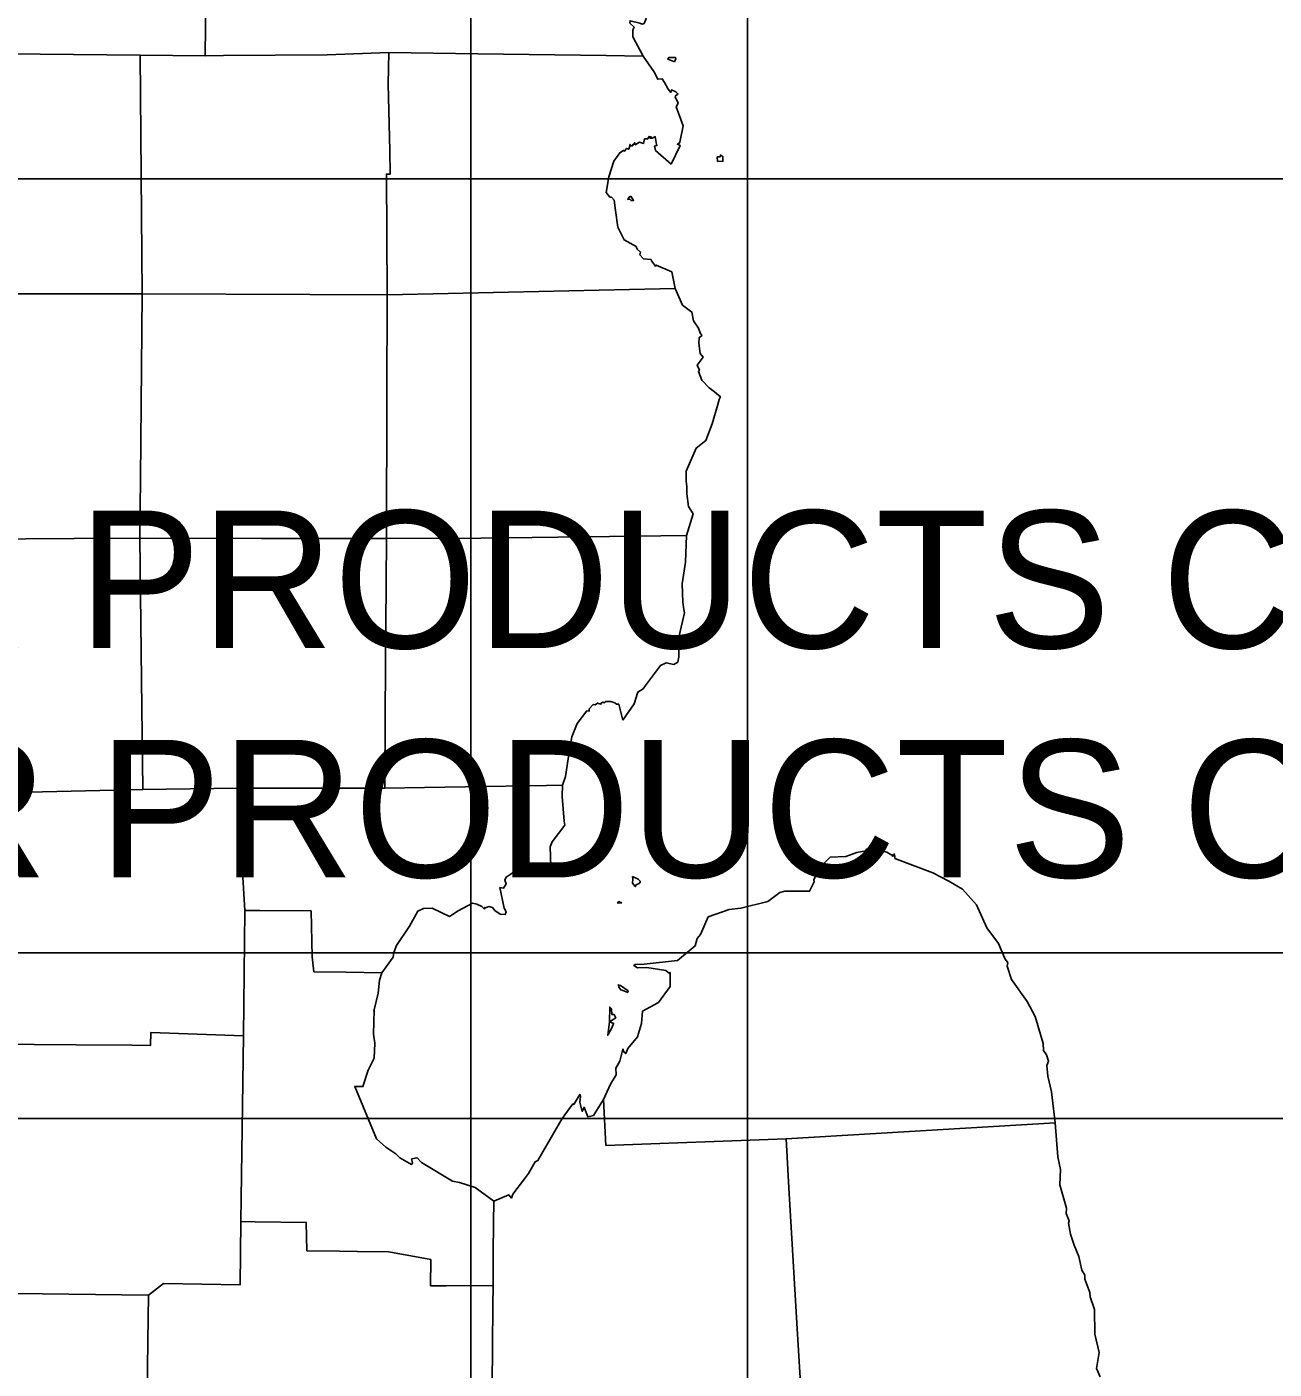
# Model space of a CAD drawing. Extents: x 19590 to 20151, y 19944 to 20103.
# Drawn here: x 20130.861 to 20135.372, y 20079.307 to 20084.163 of the extents above; entities that cross this region are included whole.
import ezdxf

# ---------------------------------------------------------------- set-up
doc = ezdxf.new("R2010")
doc.units = 0
for name, color, linetype in [('DETAIL_TEXT_DIMEN_PR', 7, 'Continuous'), ('Sheet_Border_Prof_Triple_Grid+Sta+EL_40x', 7, 'Continuous'), ('Sheet_Border_Prof_Triple_Grid+Sta+EL_50x', 7, 'Continuous'), ('Sheet_Border_TitleSheet', 7, 'Continuous'), ('Sheet_Border_XS_Grid', 7, 'Continuous')]:
    doc.layers.add(name, color=color, linetype=linetype)

msp = doc.modelspace()

# ---------------------------------------------------------------- linework, layer by layer
at = {"layer": 'Sheet_Border_Prof_Triple_Grid+Sta+EL_40x'}
for p, q in [((20132.4672, 20093.6133), (20132.4672, 20016.2133)), ((20137.4672, 20083.6133), (20017.4672, 20083.6133))]:
    msp.add_line(p, q, dxfattribs=at)
at = {"layer": 'Sheet_Border_Prof_Triple_Grid+Sta+EL_50x'}
for p, q in [((20133.4672, 20092.2133), (20133.4672, 20017.8133)), ((20137.4672, 20080.2133), (20017.4672, 20080.2133))]:
    msp.add_line(p, q, dxfattribs=at)
at = {"layer": 'Sheet_Border_TitleSheet'}
for points in [[(20132.9743, 20084.3563), (20133.0343, 20084.2922), (20133.0357, 20084.277), (20133.0573, 20084.2677), (20133.059, 20084.2702), (20133.0781, 20084.2535), (20133.0777, 20084.249), (20133.0828, 20084.2527), (20133.0918, 20084.2404), (20133.0989, 20084.2372), (20133.1126, 20084.22), (20133.1077, 20084.2073), (20133.0973, 20084.203), (20133.1007, 20084.1928), (20133.0933, 20084.175), (20133.0861, 20084.1725), (20133.0781, 20084.1765), (20133.043, 20084.1852), (20133.0423, 20084.1761), (20133.0581, 20084.1614), (20133.0526, 20084.1524), (20133.0529, 20084.1264), (20133.0898, 20084.057)], [(20131.5059, 20084.0582), (20131.5087, 20084.2697)], [(20130.7885, 20084.0655), (20131.2707, 20084.0606)], [(20131.2707, 20084.0606), (20131.2759, 20083.4835)], [(20131.2707, 20084.0606), (20131.5059, 20084.0582)], [(20131.5059, 20084.0582), (20131.5719, 20084.0591)], [(20131.5719, 20084.0591), (20131.9469, 20084.0612), (20132.1701, 20084.0704)], [(20132.1701, 20084.0704), (20132.1681, 20083.9569), (20132.1733, 20083.714)], [(20132.1701, 20084.0704), (20132.4923, 20084.0658)], [(20132.4923, 20084.0658), (20132.9567, 20084.059)], [(20132.9567, 20084.059), (20133.0898, 20084.057)], [(20133.0898, 20084.057), (20133.1287, 20084.0015), (20133.1429, 20083.9731), (20133.159, 20083.9745), (20133.1669, 20083.9612), (20133.18, 20083.9371), (20133.1905, 20083.9257), (20133.1924, 20083.9345), (20133.2077, 20083.9284), (20133.2159, 20083.9209), (20133.2129, 20083.9165), (20133.2085, 20083.9149), (20133.2063, 20083.9096), (20133.2164, 20083.8863), (20133.2099, 20083.8736), (20133.2348, 20083.8053)], [(20133.2031, 20084.0362), (20133.1791, 20084.0466), (20133.1829, 20084.052), (20133.2075, 20084.0518), (20133.2079, 20084.0474), (20133.2031, 20084.0362)], [(20133.1919, 20083.6663), (20133.2239, 20083.7341), (20133.2139, 20083.7384), (20133.2207, 20083.7416), (20133.2225, 20083.746), (20133.2348, 20083.8053)], [(20132.9664, 20083.6208), (20132.9835, 20083.6769), (20133.0055, 20083.7077), (20133.0185, 20083.7158), (20133.0222, 20083.713), (20133.0293, 20083.7234), (20133.0381, 20083.7204), (20133.0427, 20083.7379), (20133.0455, 20083.732), (20133.0514, 20083.7319), (20133.0527, 20083.7384), (20133.0544, 20083.7356), (20133.0598, 20083.7436), (20133.0615, 20083.7364), (20133.0774, 20083.7457), (20133.0909, 20083.7415), (20133.0949, 20083.7578), (20133.1065, 20083.758), (20133.1113, 20083.7664), (20133.1193, 20083.7645), (20133.1144, 20083.7608), (20133.1226, 20083.7598), (20133.1293, 20083.7642), (20133.1339, 20083.7658), (20133.138, 20083.737), (20133.1401, 20083.7334), (20133.1309, 20083.7309), (20133.1346, 20083.7159), (20133.1919, 20083.6663)], [(20132.1647, 20083.1929), (20132.1615, 20083.6304), (20132.1747, 20083.6305), (20132.1733, 20083.714)], [(20133.3575, 20083.693), (20133.3685, 20083.6923), (20133.3703, 20083.6995), (20133.3785, 20083.6929), (20133.3786, 20083.677), (20133.3591, 20083.6759), (20133.3575, 20083.693)], [(20132.9664, 20083.6208), (20132.9565, 20083.564), (20132.9701, 20083.5466), (20132.9751, 20083.5467), (20132.9851, 20083.5357), (20132.9895, 20083.4981), (20132.9985, 20083.4378), (20133.0212, 20083.3923), (20133.0644, 20083.3682), (20133.0682, 20083.3583), (20133.0808, 20083.3481), (20133.0786, 20083.3382), (20133.0913, 20083.3237), (20133.1185, 20083.3208), (20133.1197, 20083.3165), (20133.1347, 20083.2968), (20133.1373, 20083.3012), (20133.1939, 20083.2762)], [(20133.0453, 20083.5509), (20133.0555, 20083.5352), (20133.0463, 20083.5343), (20133.0421, 20083.5391), (20133.0341, 20083.5385), (20133.0395, 20083.547), (20133.0453, 20083.5509)], [(20131.2759, 20083.4835), (20131.2784, 20083.197)], [(20133.1939, 20083.2762), (20133.2057, 20083.2167)], [(20132.3301, 20083.1966), (20132.9857, 20083.2117)], [(20132.9857, 20083.2117), (20133.2057, 20083.2167)], [(20133.2057, 20083.2167), (20133.2321, 20083.1565), (20133.2665, 20083.1312), (20133.2725, 20083.0992), (20133.2903, 20083.0731), (20133.2961, 20083.056), (20133.3023, 20083.0468), (20133.2925, 20083.038), (20133.2917, 20083.0184), (20133.2959, 20082.9809), (20133.3069, 20082.9676), (20133.2849, 20082.939), (20133.2933, 20082.921), (20133.2901, 20082.9158), (20133.3028, 20082.8846), (20133.3293, 20082.8565), (20133.3483, 20082.8429), (20133.3693, 20082.8248), (20133.3649, 20082.8152), (20133.36, 20082.797), (20133.3396, 20082.7263)], [(20130.6505, 20083.1969), (20131.2784, 20083.197)], [(20131.2716, 20082.5305), (20131.2784, 20083.197)], [(20131.2784, 20083.197), (20131.8838, 20083.1942)], [(20131.8838, 20083.1942), (20132.1647, 20083.1929)], [(20132.1632, 20082.8244), (20132.1647, 20083.1929)], [(20132.1647, 20083.1929), (20132.3301, 20083.1966)], [(20132.1611, 20082.3114), (20132.1632, 20082.8244)], [(20133.2467, 20082.3227), (20133.2715, 20082.4014), (20133.2535, 20082.4282), (20133.2479, 20082.4734), (20133.2486, 20082.5005), (20133.2461, 20082.519), (20133.2453, 20082.5553), (20133.2819, 20082.639), (20133.3171, 20082.6661), (20133.3396, 20082.7263)], [(20131.2694, 20082.3131), (20131.2716, 20082.5305)], [(20130.6799, 20082.3092), (20131.0319, 20082.3115)], [(20131.0319, 20082.3115), (20131.2694, 20082.3131)], [(20131.2694, 20082.3131), (20131.7091, 20082.3122)], [(20131.2694, 20082.3131), (20131.2694, 20082.3131)], [(20131.2694, 20082.3131), (20131.2755, 20081.8003)], [(20131.7091, 20082.3122), (20132.1611, 20082.3114)], [(20132.1571, 20081.6818), (20132.1611, 20082.3114)], [(20132.1611, 20082.3114), (20132.5029, 20082.3128)], [(20132.5029, 20082.3128), (20133.2467, 20082.3227)], [(20133.0167, 20081.6545), (20133.0575, 20081.7141), (20133.0711, 20081.7565), (20133.0897, 20081.7682), (20133.0983, 20081.7805), (20133.1525, 20081.8529), (20133.1731, 20081.8623), (20133.2013, 20081.856), (20133.2159, 20081.865), (20133.2188, 20081.8837), (20133.2176, 20081.9405), (20133.2202, 20081.9597), (20133.2395, 20082.0429), (20133.2367, 20082.0552), (20133.2337, 20082.0818), (20133.2315, 20082.1479), (20133.2429, 20082.2257), (20133.2467, 20082.3227)], [(20131.2755, 20081.8003), (20131.2806, 20081.4034)], [(20132.8089, 20081.4512), (20132.8225, 20081.5394), (20132.8318, 20081.5941), (20132.8511, 20081.6431), (20132.8861, 20081.6879), (20132.8953, 20081.6878), (20132.8943, 20081.6952), (20132.9093, 20081.7111), (20132.9161, 20081.7102), (20132.9249, 20081.7163), (20132.9375, 20081.7122), (20132.9375, 20081.7159), (20132.9455, 20081.7195), (20132.9487, 20081.7174), (20132.9549, 20081.7227), (20132.9726, 20081.7221), (20132.9874, 20081.7172), (20132.9931, 20081.7123), (20133.0023, 20081.7122), (20133.0167, 20081.6545)], [(20132.1553, 20081.4092), (20132.1571, 20081.6818)], [(20130.8143, 20081.3933), (20131.2806, 20081.4034)], [(20131.2806, 20081.4034), (20131.6233, 20081.4087)], [(20131.6233, 20081.4087), (20132.1553, 20081.4092)], [(20131.6493, 20080.966), (20131.6233, 20081.4087)], [(20132.1553, 20081.4092), (20132.2995, 20081.4113)], [(20132.2995, 20081.4113), (20132.741, 20081.4184)], [(20132.741, 20081.4184), (20132.7984, 20081.4194)], [(20132.7969, 20081.3781), (20132.7984, 20081.4194)], [(20132.7984, 20081.4194), (20132.8089, 20081.4512)], [(20132.7563, 20081.1257), (20132.7539, 20081.1959), (20132.7606, 20081.2147), (20132.8069, 20081.2743), (20132.8041, 20081.2896), (20132.7969, 20081.3781)], [(20133.8233, 20081.1615), (20133.7667, 20081.1586), (20133.7365, 20081.1294), (20133.7071, 20081.0784), (20133.7091, 20081.0699), (20133.6921, 20081.0359), (20133.6023, 20081.0359), (20133.5845, 20081.0312), (20133.541, 20080.9981), (20133.4437, 20080.9745), (20133.4013, 20080.9698), (20133.3254, 20080.9432)], [(20133.9629, 20081.1794), (20133.9082, 20081.1888), (20133.8965, 20081.1876), (20133.8951, 20081.1816), (20133.8627, 20081.1754), (20133.8233, 20081.1615)], [(20133.9998, 20081.1543), (20134.0007, 20081.164), (20133.9919, 20081.1623), (20133.9993, 20081.1704), (20133.9899, 20081.1665), (20133.9717, 20081.1774), (20133.9629, 20081.1794)], [(20132.7563, 20081.1257), (20132.6977, 20081.1322), (20132.6425, 20081.122), (20132.6165, 20081.1008), (20132.5951, 20081.0872), (20132.5899, 20081.0761), (20132.5941, 20081.062), (20132.5852, 20081.0472), (20132.5719, 20081.0493), (20132.5871, 20080.9743), (20132.5951, 20080.9615), (20132.5913, 20080.9513), (20132.5727, 20080.9526), (20132.554, 20080.9658), (20132.5447, 20080.9765), (20132.5313, 20080.9803), (20132.5201, 20080.9753), (20132.5171, 20080.9774), (20132.5159, 20080.971), (20132.5071, 20080.9809), (20132.4887, 20080.9894), (20132.4727, 20080.9932), (20132.4205, 20080.9648), (20132.3895, 20080.9441)], [(20134.1961, 20081.0726), (20134.1374, 20081.1024), (20133.9998, 20081.1543)], [(20133.0518, 20081.0893), (20133.0719, 20081.079), (20133.0803, 20081.0705), (20133.0755, 20081.0641), (20133.0649, 20081.0586), (20133.0614, 20081.0527), (20133.0509, 20081.0654), (20133.0533, 20081.08), (20133.0518, 20081.0893)], [(20134.2455, 20081.0428), (20134.1961, 20081.0726)], [(20134.3331, 20080.9034), (20134.2957, 20080.9867), (20134.2455, 20081.0428)], [(20131.8893, 20080.9654), (20131.7035, 20080.9666), (20131.6493, 20080.966)], [(20132.3895, 20080.9441), (20132.3263, 20080.9744), (20132.2952, 20080.9731), (20132.275, 20080.9634), (20132.2452, 20080.9089)], [(20133.0129, 20080.9935), (20132.9975, 20080.9923), (20133.0025, 20080.9983), (20133.0129, 20080.9935)], [(20131.6493, 20080.966), (20131.6448, 20080.5131)], [(20131.8993, 20080.7446), (20131.8933, 20080.7988), (20131.8893, 20080.9654)], [(20133.3254, 20080.9432), (20133.2971, 20080.8789), (20133.2853, 20080.8649), (20133.2785, 20080.8387), (20133.214, 20080.7849), (20133.0937, 20080.7715), (20133.0609, 20080.7709), (20133.0558, 20080.7676), (20133.0693, 20080.7589), (20133.1029, 20080.7604), (20133.1715, 20080.7486), (20133.1855, 20080.7379), (20133.1874, 20080.7423), (20133.1874, 20080.6917), (20133.1461, 20080.6328)], [(20132.2452, 20080.9089), (20132.1973, 20080.839), (20132.1877, 20080.814), (20132.1863, 20080.797), (20132.1451, 20080.7411)], [(20134.3759, 20080.8466), (20134.3331, 20080.9034)], [(20134.4794, 20080.6372), (20134.4227, 20080.716), (20134.4067, 20080.7643), (20134.4086, 20080.7768), (20134.3977, 20080.7924), (20134.3759, 20080.8466)], [(20132.0156, 20080.7429), (20131.8993, 20080.7446)], [(20132.1451, 20080.7411), (20132.0156, 20080.7429)], [(20132.1451, 20080.7411), (20132.1367, 20080.714), (20132.1319, 20080.6672), (20132.1163, 20080.6015)], [(20132.9988, 20080.697), (20133.0085, 20080.6946), (20133.0353, 20080.6752), (20133.0345, 20080.6695), (20133.0165, 20080.6767), (20133.0088, 20080.6793), (20133.0019, 20080.6886), (20133.0035, 20080.6948), (20132.9988, 20080.697)], [(20133.1461, 20080.6328), (20133.0871, 20080.6015), (20133.0841, 20080.5573), (20133.0691, 20080.5085), (20133.0345, 20080.4666), (20133.0271, 20080.4482), (20133.0199, 20080.4542), (20133.0171, 20080.4647), (20133.0055, 20080.4212), (20132.9916, 20080.396), (20132.993, 20080.3713), (20132.9723, 20080.3375), (20132.9469, 20080.2829)], [(20134.5083, 20080.5829), (20134.4794, 20080.6372)], [(20132.5499, 20079.9147), (20132.4819, 20079.9645), (20132.4262, 20079.9822), (20132.4009, 20079.9865), (20132.2887, 20080.055), (20132.2725, 20080.0716), (20132.2526, 20080.0672), (20132.2556, 20080.0533), (20132.2527, 20080.0475), (20132.2098, 20080.0711), (20132.1952, 20080.0858), (20132.1587, 20080.1102), (20132.1255, 20080.1406), (20132.0471, 20080.3296), (20132.0765, 20080.3288), (20132.0957, 20080.3887), (20132.1171, 20080.4316), (20132.1189, 20080.4862), (20132.1145, 20080.519), (20132.1176, 20080.6058)], [(20132.1176, 20080.6058), (20132.1163, 20080.6015)], [(20132.9689, 20080.5634), (20132.9691, 20080.6166), (20132.975, 20080.6105), (20132.9765, 20080.5904), (20132.9849, 20080.5901), (20132.9907, 20080.5784), (20132.9689, 20080.5634)], [(20134.5675, 20080.3105), (20134.5533, 20080.367), (20134.5507, 20080.4054), (20134.5557, 20080.4216), (20134.5493, 20080.4444), (20134.5385, 20080.4591), (20134.5373, 20080.4851), (20134.5083, 20080.5829)], [(20132.9689, 20080.5634), (20132.9831, 20080.5579), (20132.9775, 20080.5442), (20132.9619, 20080.5146), (20132.9689, 20080.5634)], [(20130.8869, 20080.4816), (20130.8285, 20080.4822)], [(20131.0391, 20080.4803), (20130.8869, 20080.4816)], [(20131.6448, 20080.5131), (20131.3087, 20080.5245), (20131.3081, 20080.4781), (20131.2411, 20080.4786)], [(20131.6448, 20080.5131), (20131.6343, 20079.8404)], [(20131.2411, 20080.4786), (20131.0391, 20080.4803)], [(20132.9469, 20080.2829), (20132.9099, 20080.2242), (20132.8905, 20080.2202), (20132.8844, 20080.2355), (20132.8763, 20080.2542), (20132.8699, 20080.2391), (20132.8609, 20080.2732), (20132.8637, 20080.2936), (20132.8609, 20080.3007), (20132.8388, 20080.2637), (20132.8357, 20080.2662), (20132.7969, 20080.2142), (20132.7272, 20080.0926), (20132.7092, 20080.0616), (20132.6999, 20080.057), (20132.6757, 20080.0148), (20132.6614, 20079.9958), (20132.6191, 20079.9396), (20132.6136, 20079.9257), (20132.6041, 20079.9378), (20132.5499, 20079.9147)], [(20134.5803, 20080.1985), (20134.5675, 20080.3105)], [(20132.9547, 20080.1165), (20132.9469, 20080.2829)], [(20134.5803, 20080.1985), (20133.6069, 20080.1406)], [(20134.5975, 20079.9738), (20134.5997, 20080.0294), (20134.5903, 20080.0749), (20134.5803, 20080.1985)], [(20133.6069, 20080.1406), (20132.9547, 20080.1165)], [(20133.6171, 20079.9625), (20133.6069, 20080.1406)], [(20133.6462, 20079.4735), (20133.6171, 20079.9625)], [(20134.7428, 20079.279), (20134.7299, 20079.3091), (20134.7393, 20079.3667), (20134.7234, 20079.4332), (20134.7231, 20079.5224), (20134.7065, 20079.5688), (20134.7053, 20079.5841), (20134.6876, 20079.6327), (20134.6879, 20079.6468), (20134.6767, 20079.6645), (20134.6663, 20079.7143), (20134.6491, 20079.7548), (20134.6361, 20079.7946), (20134.6287, 20079.8348), (20134.6305, 20079.8429), (20134.6199, 20079.8701), (20134.6215, 20079.889), (20134.5975, 20079.9738)], [(20132.5499, 20079.9147), (20132.5491, 20079.8363)], [(20131.6343, 20079.8404), (20131.6319, 20079.6113), (20131.3548, 20079.6164), (20131.3006, 20079.575)], [(20131.6871, 20079.8399), (20131.6343, 20079.8404)], [(20131.8731, 20079.7344), (20131.8714, 20079.8379), (20131.6871, 20079.8399)], [(20132.5491, 20079.8363), (20132.5481, 20079.7261)], [(20131.9915, 20079.7332), (20131.8731, 20079.7344)], [(20132.0565, 20079.7325), (20131.9915, 20079.7332)], [(20132.1697, 20079.7314), (20132.0565, 20079.7325)], [(20132.3215, 20079.7041), (20132.1697, 20079.7314)], [(20132.3781, 20079.6087), (20132.3211, 20079.6085), (20132.3215, 20079.7041)], [(20132.5481, 20079.7261), (20132.5471, 20079.6093)], [(20132.5471, 20079.6093), (20132.3781, 20079.6087)], [(20132.5471, 20079.6093), (20132.5463, 20079.5364)], [(20131.3006, 20079.575), (20130.8206, 20079.58)], [(20131.3006, 20079.575), (20131.2986, 20079.4077)], [(20132.5463, 20079.5364), (20132.5423, 20079.1027)], [(20133.6462, 20079.4735), (20133.658, 20079.2759), (20133.6175, 20079.2217)], [(20131.2986, 20079.4077), (20131.2915, 20078.8284)]]:
    msp.add_lwpolyline(points, dxfattribs=at)
msp.add_circle((20128.2672, 20083.0179), 9.5071, dxfattribs=at)
at = {"layer": 'Sheet_Border_XS_Grid'}
for p, q in [((20133.4672, 20016.8133), (20133.4672, 20092.8133)), ((20013.4672, 20080.8133), (20141.4672, 20080.8133))]:
    msp.add_line(p, q, dxfattribs=at)

# ---------------------------------------------------------------- texts
at = {"layer": 'DETAIL_TEXT_DIMEN_PR'}
for s, p in [('ONFLEX 40 SS ....................................... STRUCTURAL RUBBER PRODUCTS CO.', (20111.1901, 20081.9152)), ('ONFLEX 40 SSA ..................................... STRUCTURAL RUBBER PRODUCTS CO.', (20111.1901, 20081.0858))]:
    msp.add_text(s, height=0.497619, dxfattribs=at).set_placement(p)

doc.saveas('drawing.dxf')
